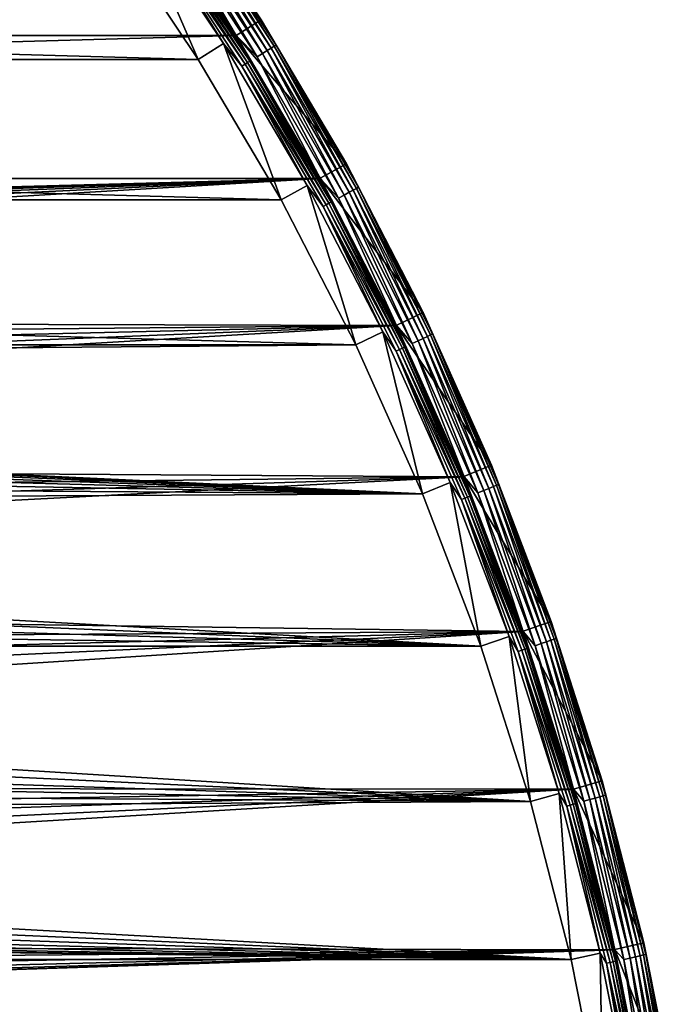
# Model space of a CAD drawing. Header units: millimetres. Extents: x -100 to 100, y -64 to 136.
# Tile 529 of 530: x 77 to 99, y 56 to 89. Entities that reach past the tile are written whole.
import ezdxf

# ---------------------------------------------------------------- set-up
doc = ezdxf.new("R2010")
doc.units = ezdxf.units.MM
doc.header["$LTSCALE"] = 159.143519
for name, color, linetype in [('393', 7, 'CONTINUOUS'), ('395', 7, 'CONTINUOUS'), ('397', 7, 'CONTINUOUS'), ('398', 7, 'CONTINUOUS'), ('399', 7, 'CONTINUOUS'), ('401', 7, 'CONTINUOUS'), ('403', 7, 'CONTINUOUS'), ('407', 7, 'CONTINUOUS'), ('408', 7, 'CONTINUOUS')]:
    doc.layers.add(name, color=color, linetype=linetype)

msp = doc.modelspace()

# ---------------------------------------------------------------- linework, layer by layer
at = {"layer": '393', "color": 7, "linetype": 'CONTINUOUS', "true_color": 0xaaaaaa}
for points in [[(79.518, 92.22, 44.7), (80.335, 92.796, 44.7), (82.556, 87.672, 44.7), (79.518, 92.22, 44.7)], [(80.335, 92.796, 44.7), (83.404, 88.202, 44.7), (82.556, 87.672, 44.7), (80.335, 92.796, 44.7)], [(82.556, 87.672, 44.7), (83.404, 88.202, 44.7), (85.334, 82.962, 44.7), (82.556, 87.672, 44.7)], [(83.404, 88.202, 44.7), (86.212, 83.443, 44.7), (85.334, 82.962, 44.7), (83.404, 88.202, 44.7)], [(85.334, 82.962, 44.7), (86.212, 83.443, 44.7), (87.844, 78.104, 44.7), (85.334, 82.962, 44.7)], [(86.212, 83.443, 44.7), (88.747, 78.534, 44.7), (87.844, 78.104, 44.7), (86.212, 83.443, 44.7)], [(87.844, 78.104, 44.7), (88.747, 78.534, 44.7), (90.078, 73.112, 44.7), (87.844, 78.104, 44.7)], [(88.747, 78.534, 44.7), (91.004, 73.49, 44.7), (90.078, 73.112, 44.7), (88.747, 78.534, 44.7)], [(90.078, 73.112, 44.7), (91.004, 73.49, 44.7), (92.029, 68.002, 44.7), (90.078, 73.112, 44.7)], [(91.004, 73.49, 44.7), (92.974, 68.328, 44.7), (92.029, 68.002, 44.7), (91.004, 73.49, 44.7)], [(92.029, 68.002, 44.7), (92.974, 68.328, 44.7), (93.69, 62.79, 44.7), (92.029, 68.002, 44.7)], [(92.974, 68.328, 44.7), (94.652, 63.063, 44.7), (93.69, 62.79, 44.7), (92.974, 68.328, 44.7)], [(93.69, 62.79, 44.7), (94.652, 63.063, 44.7), (95.056, 57.494, 44.7), (93.69, 62.79, 44.7)], [(94.652, 63.063, 44.7), (96.032, 57.713, 44.7), (95.056, 57.494, 44.7), (94.652, 63.063, 44.7)], [(95.056, 57.494, 44.7), (96.032, 57.713, 44.7), (96.122, 52.131, 44.7), (95.056, 57.494, 44.7)], [(96.032, 57.713, 44.7), (97.109, 52.294, 44.7), (96.122, 52.131, 44.7), (96.032, 57.713, 44.7)]]:
    msp.add_3dface(points, dxfattribs=at)
at = {"layer": '395', "color": 7, "linetype": 'CONTINUOUS', "true_color": 0xaaaaaa}
for points in [[(81.556, 93.667, 37.7), (84.672, 89.003, 37.7), (80.74, 93.089, 37.7), (81.556, 93.667, 37.7)], [(80.74, 93.089, 37.7), (84.672, 89.003, 37.7), (83.826, 88.471, 37.7), (80.74, 93.089, 37.7)], [(84.672, 89.003, 37.7), (87.522, 84.172, 37.7), (83.826, 88.471, 37.7), (84.672, 89.003, 37.7)], [(83.826, 88.471, 37.7), (87.522, 84.172, 37.7), (86.647, 83.688, 37.7), (83.826, 88.471, 37.7)], [(87.522, 84.172, 37.7), (90.097, 79.188, 37.7), (86.647, 83.688, 37.7), (87.522, 84.172, 37.7)], [(86.647, 83.688, 37.7), (90.097, 79.188, 37.7), (89.196, 78.755, 37.7), (86.647, 83.688, 37.7)], [(90.097, 79.188, 37.7), (92.388, 74.068, 37.7), (89.196, 78.755, 37.7), (90.097, 79.188, 37.7)], [(89.196, 78.755, 37.7), (92.388, 74.068, 37.7), (91.464, 73.685, 37.7), (89.196, 78.755, 37.7)], [(92.388, 74.068, 37.7), (94.388, 68.828, 37.7), (91.464, 73.685, 37.7), (92.388, 74.068, 37.7)], [(91.464, 73.685, 37.7), (94.388, 68.828, 37.7), (93.444, 68.498, 37.7), (91.464, 73.685, 37.7)], [(94.388, 68.828, 37.7), (96.092, 63.483, 37.7), (93.444, 68.498, 37.7), (94.388, 68.828, 37.7)], [(93.444, 68.498, 37.7), (96.092, 63.483, 37.7), (95.131, 63.206, 37.7), (93.444, 68.498, 37.7)], [(96.092, 63.483, 37.7), (97.493, 58.052, 37.7), (95.131, 63.206, 37.7), (96.092, 63.483, 37.7)], [(95.131, 63.206, 37.7), (97.493, 58.052, 37.7), (96.518, 57.83, 37.7), (95.131, 63.206, 37.7)], [(97.493, 58.052, 37.7), (98.587, 52.551, 37.7), (96.518, 57.83, 37.7), (97.493, 58.052, 37.7)], [(96.518, 57.83, 37.7), (98.587, 52.551, 37.7), (97.601, 52.383, 37.7), (96.518, 57.83, 37.7)]]:
    msp.add_3dface(points, dxfattribs=at)
at = {"layer": '397', "color": 7, "linetype": 'CONTINUOUS', "true_color": 0xaaaaaa}
for points in [[(-80.743, 93.085, 45.7), (-83.828, 88.468, 45.7), (80.743, 93.085, 45.7), (-80.743, 93.085, 45.7)], [(80.743, 93.085, 45.7), (-83.828, 88.468, 45.7), (83.828, 88.468, 45.7), (80.743, 93.085, 45.7)], [(-83.828, 88.468, 45.7), (-86.649, 83.684, 45.7), (83.828, 88.468, 45.7), (-83.828, 88.468, 45.7)], [(83.828, 88.468, 45.7), (-86.649, 83.684, 45.7), (86.649, 83.684, 45.7), (83.828, 88.468, 45.7)], [(-86.649, 83.684, 45.7), (0, 81.35, 45.7), (86.649, 83.684, 45.7), (-86.649, 83.684, 45.7)], [(0, 81.35, 45.7), (1.609, 81.253, 45.7), (86.649, 83.684, 45.7), (0, 81.35, 45.7)], [(1.609, 81.253, 45.7), (3.195, 80.962, 45.7), (86.649, 83.684, 45.7), (1.609, 81.253, 45.7)], [(3.195, 80.962, 45.7), (4.734, 80.482, 45.7), (86.649, 83.684, 45.7), (3.195, 80.962, 45.7)], [(4.734, 80.482, 45.7), (6.204, 79.821, 45.7), (86.649, 83.684, 45.7), (4.734, 80.482, 45.7)], [(6.204, 79.821, 45.7), (7.584, 78.987, 45.7), (86.649, 83.684, 45.7), (6.204, 79.821, 45.7)], [(86.649, 83.684, 45.7), (7.584, 78.987, 45.7), (89.198, 78.751, 45.7), (86.649, 83.684, 45.7)], [(7.584, 78.987, 45.7), (8.853, 77.993, 45.7), (89.198, 78.751, 45.7), (7.584, 78.987, 45.7)], [(8.853, 77.993, 45.7), (9.993, 76.853, 45.7), (89.198, 78.751, 45.7), (8.853, 77.993, 45.7)], [(9.993, 76.853, 45.7), (10.987, 75.584, 45.7), (89.198, 78.751, 45.7), (9.993, 76.853, 45.7)], [(10.987, 75.584, 45.7), (11.821, 74.204, 45.7), (89.198, 78.751, 45.7), (10.987, 75.584, 45.7)], [(89.198, 78.751, 45.7), (11.821, 74.204, 45.7), (91.466, 73.681, 45.7), (89.198, 78.751, 45.7)], [(11.821, 74.204, 45.7), (12.482, 72.734, 45.7), (91.466, 73.681, 45.7), (11.821, 74.204, 45.7)], [(12.482, 72.734, 45.7), (12.962, 71.195, 45.7), (91.466, 73.681, 45.7), (12.482, 72.734, 45.7)], [(12.962, 71.195, 45.7), (13.253, 69.609, 45.7), (91.466, 73.681, 45.7), (12.962, 71.195, 45.7)], [(91.466, 73.681, 45.7), (13.253, 69.609, 45.7), (93.446, 68.493, 45.7), (91.466, 73.681, 45.7)], [(13.253, 69.609, 45.7), (13.35, 68, 45.7), (93.446, 68.493, 45.7), (13.253, 69.609, 45.7)], [(12.962, 64.805, 45.7), (12.482, 63.266, 45.7), (93.446, 68.493, 45.7), (12.962, 64.805, 45.7)], [(93.446, 68.493, 45.7), (12.482, 63.266, 45.7), (95.132, 63.202, 45.7), (93.446, 68.493, 45.7)], [(13.253, 66.391, 45.7), (12.962, 64.805, 45.7), (93.446, 68.493, 45.7), (13.253, 66.391, 45.7)], [(13.35, 68, 45.7), (13.253, 66.391, 45.7), (93.446, 68.493, 45.7), (13.35, 68, 45.7)], [(9.993, 59.147, 45.7), (8.853, 58.007, 45.7), (95.132, 63.202, 45.7), (9.993, 59.147, 45.7)], [(95.132, 63.202, 45.7), (8.853, 58.007, 45.7), (96.519, 57.824, 45.7), (95.132, 63.202, 45.7)], [(10.987, 60.416, 45.7), (9.993, 59.147, 45.7), (95.132, 63.202, 45.7), (10.987, 60.416, 45.7)], [(11.821, 61.796, 45.7), (10.987, 60.416, 45.7), (95.132, 63.202, 45.7), (11.821, 61.796, 45.7)], [(12.482, 63.266, 45.7), (11.821, 61.796, 45.7), (95.132, 63.202, 45.7), (12.482, 63.266, 45.7)], [(1.609, 54.747, 45.7), (0, 54.65, 45.7), (96.519, 57.824, 45.7), (1.609, 54.747, 45.7)], [(96.519, 57.824, 45.7), (0, 54.65, 45.7), (97.602, 52.378, 45.7), (96.519, 57.824, 45.7)], [(3.195, 55.038, 45.7), (1.609, 54.747, 45.7), (96.519, 57.824, 45.7), (3.195, 55.038, 45.7)], [(4.734, 55.518, 45.7), (3.195, 55.038, 45.7), (96.519, 57.824, 45.7), (4.734, 55.518, 45.7)], [(6.204, 56.179, 45.7), (4.734, 55.518, 45.7), (96.519, 57.824, 45.7), (6.204, 56.179, 45.7)], [(7.584, 57.013, 45.7), (6.204, 56.179, 45.7), (96.519, 57.824, 45.7), (7.584, 57.013, 45.7)], [(8.853, 58.007, 45.7), (7.584, 57.013, 45.7), (96.519, 57.824, 45.7), (8.853, 58.007, 45.7)]]:
    msp.add_3dface(points, dxfattribs=at)
at = {"layer": '398', "color": 7, "linetype": 'CONTINUOUS', "true_color": 0xaaaaaa}
for points in [[(80.74, 93.089, 37.7), (83.826, 88.471, 37.7), (80.741, 93.088, 44.2), (80.74, 93.089, 37.7)], [(80.741, 93.088, 44.2), (83.826, 88.471, 37.7), (83.826, 88.471, 44.2), (80.741, 93.088, 44.2)], [(83.826, 88.471, 37.7), (86.647, 83.688, 37.7), (83.826, 88.471, 44.2), (83.826, 88.471, 37.7)], [(83.826, 88.471, 44.2), (86.647, 83.688, 37.7), (86.647, 83.688, 44.2), (83.826, 88.471, 44.2)], [(86.647, 83.688, 37.7), (89.196, 78.755, 37.7), (86.647, 83.688, 44.2), (86.647, 83.688, 37.7)], [(86.647, 83.688, 44.2), (89.196, 78.755, 37.7), (89.196, 78.754, 44.2), (86.647, 83.688, 44.2)], [(89.196, 78.755, 37.7), (91.464, 73.685, 37.7), (89.196, 78.754, 44.2), (89.196, 78.755, 37.7)], [(89.196, 78.754, 44.2), (91.464, 73.685, 37.7), (91.464, 73.686, 44.2), (89.196, 78.754, 44.2)], [(91.464, 73.685, 37.7), (93.444, 68.498, 37.7), (91.464, 73.686, 44.2), (91.464, 73.685, 37.7)], [(91.464, 73.686, 44.2), (93.444, 68.498, 37.7), (93.444, 68.498, 44.2), (91.464, 73.686, 44.2)], [(93.444, 68.498, 37.7), (95.131, 63.206, 37.7), (93.444, 68.498, 44.2), (93.444, 68.498, 37.7)], [(93.444, 68.498, 44.2), (95.131, 63.206, 37.7), (95.131, 63.207, 44.2), (93.444, 68.498, 44.2)], [(95.131, 63.206, 37.7), (96.518, 57.83, 37.7), (95.131, 63.207, 44.2), (95.131, 63.206, 37.7)], [(95.131, 63.207, 44.2), (96.518, 57.83, 37.7), (96.518, 57.83, 44.2), (95.131, 63.207, 44.2)], [(96.518, 57.83, 37.7), (97.601, 52.383, 37.7), (96.518, 57.83, 44.2), (96.518, 57.83, 37.7)], [(96.518, 57.83, 44.2), (97.601, 52.383, 37.7), (97.601, 52.383, 44.2), (96.518, 57.83, 44.2)]]:
    msp.add_3dface(points, dxfattribs=at)
at = {"layer": '399', "color": 7, "linetype": 'CONTINUOUS', "true_color": 0xaaaaaa}
for points in [[(84.672, 89.003, 37.7), (81.556, 93.667, 37.7), (84.672, 89.003, 44.7), (84.672, 89.003, 37.7)], [(87.522, 84.172, 37.7), (84.672, 89.003, 37.7), (87.522, 84.172, 44.7), (87.522, 84.172, 37.7)], [(87.522, 84.172, 44.7), (84.672, 89.003, 37.7), (84.672, 89.003, 44.7), (87.522, 84.172, 44.7)], [(90.097, 79.188, 37.7), (87.522, 84.172, 37.7), (90.097, 79.188, 44.7), (90.097, 79.188, 37.7)], [(90.097, 79.188, 44.7), (87.522, 84.172, 37.7), (87.522, 84.172, 44.7), (90.097, 79.188, 44.7)], [(92.388, 74.068, 37.7), (90.097, 79.188, 37.7), (92.388, 74.068, 44.7), (92.388, 74.068, 37.7)], [(92.388, 74.068, 44.7), (90.097, 79.188, 37.7), (90.097, 79.188, 44.7), (92.388, 74.068, 44.7)], [(94.388, 68.828, 37.7), (92.388, 74.068, 37.7), (94.388, 68.828, 44.7), (94.388, 68.828, 37.7)], [(94.388, 68.828, 44.7), (92.388, 74.068, 37.7), (92.388, 74.068, 44.7), (94.388, 68.828, 44.7)], [(96.092, 63.483, 37.7), (94.388, 68.828, 37.7), (96.092, 63.484, 44.7), (96.092, 63.483, 37.7)], [(96.092, 63.484, 44.7), (94.388, 68.828, 37.7), (94.388, 68.828, 44.7), (96.092, 63.484, 44.7)], [(97.493, 58.052, 44.7), (96.092, 63.483, 37.7), (96.092, 63.484, 44.7), (97.493, 58.052, 44.7)], [(97.493, 58.052, 37.7), (96.092, 63.483, 37.7), (97.493, 58.052, 44.7), (97.493, 58.052, 37.7)], [(98.587, 52.551, 37.7), (97.493, 58.052, 37.7), (98.587, 52.551, 44.7), (98.587, 52.551, 37.7)], [(98.587, 52.551, 44.7), (97.493, 58.052, 37.7), (97.493, 58.052, 44.7), (98.587, 52.551, 44.7)]]:
    msp.add_3dface(points, dxfattribs=at)
at = {"layer": '401', "color": 7, "linetype": 'CONTINUOUS', "true_color": 0xaaaaaa}
for points in [[(80.743, 93.085, 45.7), (83.828, 88.468, 45.7), (81.539, 92.338, 45.675), (80.743, 93.085, 45.7)], [(82.097, 92.725, 45.133), (85.108, 88.116, 45.133), (82.157, 92.767, 44.921), (82.097, 92.725, 45.133)], [(84.672, 89.003, 44.7), (82.157, 92.767, 44.921), (85.171, 88.154, 44.921), (84.672, 89.003, 44.7)], [(82.157, 92.767, 44.921), (85.108, 88.116, 45.133), (85.171, 88.154, 44.921), (82.157, 92.767, 44.921)], [(81.539, 92.338, 45.675), (84.53, 87.76, 45.675), (81.713, 92.458, 45.601), (81.539, 92.338, 45.675)], [(81.713, 92.458, 45.601), (84.71, 87.871, 45.601), (81.869, 92.566, 45.482), (81.713, 92.458, 45.601)], [(81.713, 92.458, 45.601), (84.53, 87.76, 45.675), (84.71, 87.871, 45.601), (81.713, 92.458, 45.601)], [(81.869, 92.566, 45.482), (84.871, 87.97, 45.482), (81.999, 92.657, 45.323), (81.869, 92.566, 45.482)], [(81.869, 92.566, 45.482), (84.71, 87.871, 45.601), (84.871, 87.97, 45.482), (81.869, 92.566, 45.482)], [(81.999, 92.657, 45.323), (85.006, 88.053, 45.323), (82.097, 92.725, 45.133), (81.999, 92.657, 45.323)], [(81.999, 92.657, 45.323), (84.871, 87.97, 45.482), (85.006, 88.053, 45.323), (81.999, 92.657, 45.323)], [(82.097, 92.725, 45.133), (85.006, 88.053, 45.323), (85.108, 88.116, 45.133), (82.097, 92.725, 45.133)], [(81.539, 92.338, 45.675), (83.828, 88.468, 45.7), (84.53, 87.76, 45.675), (81.539, 92.338, 45.675)], [(87.522, 84.172, 44.7), (84.672, 89.003, 44.7), (85.171, 88.154, 44.921), (87.522, 84.172, 44.7)], [(83.828, 88.468, 45.7), (86.649, 83.684, 45.7), (84.53, 87.76, 45.675), (83.828, 88.468, 45.7)], [(85.108, 88.116, 45.133), (87.861, 83.348, 45.133), (85.171, 88.154, 44.921), (85.108, 88.116, 45.133)], [(87.522, 84.172, 44.7), (85.171, 88.154, 44.921), (87.926, 83.383, 44.921), (87.522, 84.172, 44.7)], [(85.171, 88.154, 44.921), (87.861, 83.348, 45.133), (87.926, 83.383, 44.921), (85.171, 88.154, 44.921)], [(84.53, 87.76, 45.675), (87.264, 83.025, 45.675), (84.71, 87.871, 45.601), (84.53, 87.76, 45.675)], [(84.71, 87.871, 45.601), (87.45, 83.125, 45.601), (84.871, 87.97, 45.482), (84.71, 87.871, 45.601)], [(84.71, 87.871, 45.601), (87.264, 83.025, 45.675), (87.45, 83.125, 45.601), (84.71, 87.871, 45.601)], [(84.871, 87.97, 45.482), (87.617, 83.216, 45.482), (85.006, 88.053, 45.323), (84.871, 87.97, 45.482)], [(84.871, 87.97, 45.482), (87.45, 83.125, 45.601), (87.617, 83.216, 45.482), (84.871, 87.97, 45.482)], [(85.006, 88.053, 45.323), (87.756, 83.291, 45.323), (85.108, 88.116, 45.133), (85.006, 88.053, 45.323)], [(85.006, 88.053, 45.323), (87.617, 83.216, 45.482), (87.756, 83.291, 45.323), (85.006, 88.053, 45.323)], [(85.108, 88.116, 45.133), (87.756, 83.291, 45.323), (87.861, 83.348, 45.133), (85.108, 88.116, 45.133)], [(84.53, 87.76, 45.675), (86.649, 83.684, 45.7), (87.264, 83.025, 45.675), (84.53, 87.76, 45.675)], [(90.097, 79.188, 44.7), (87.522, 84.172, 44.7), (87.926, 83.383, 44.921), (90.097, 79.188, 44.7)], [(86.649, 83.684, 45.7), (89.198, 78.751, 45.7), (87.264, 83.025, 45.675), (86.649, 83.684, 45.7)], [(87.45, 83.125, 45.601), (89.924, 78.236, 45.601), (87.617, 83.216, 45.482), (87.45, 83.125, 45.601)], [(87.617, 83.216, 45.482), (90.096, 78.317, 45.482), (87.756, 83.291, 45.323), (87.617, 83.216, 45.482)], [(87.617, 83.216, 45.482), (89.924, 78.236, 45.601), (90.096, 78.317, 45.482), (87.617, 83.216, 45.482)], [(87.756, 83.291, 45.323), (90.239, 78.385, 45.323), (87.861, 83.348, 45.133), (87.756, 83.291, 45.323)], [(87.756, 83.291, 45.323), (90.096, 78.317, 45.482), (90.239, 78.385, 45.323), (87.756, 83.291, 45.323)], [(87.861, 83.348, 45.133), (90.347, 78.436, 45.133), (87.926, 83.383, 44.921), (87.861, 83.348, 45.133)], [(87.861, 83.348, 45.133), (90.239, 78.385, 45.323), (90.347, 78.436, 45.133), (87.861, 83.348, 45.133)], [(90.097, 79.188, 44.7), (87.926, 83.383, 44.921), (90.413, 78.467, 44.921), (90.097, 79.188, 44.7)], [(87.926, 83.383, 44.921), (90.347, 78.436, 45.133), (90.413, 78.467, 44.921), (87.926, 83.383, 44.921)], [(87.264, 83.025, 45.675), (89.733, 78.146, 45.675), (87.45, 83.125, 45.601), (87.264, 83.025, 45.675)], [(87.264, 83.025, 45.675), (89.198, 78.751, 45.7), (89.733, 78.146, 45.675), (87.264, 83.025, 45.675)], [(87.45, 83.125, 45.601), (89.733, 78.146, 45.675), (89.924, 78.236, 45.601), (87.45, 83.125, 45.601)], [(92.388, 74.068, 44.7), (90.097, 79.188, 44.7), (90.413, 78.467, 44.921), (92.388, 74.068, 44.7)], [(89.198, 78.751, 45.7), (91.466, 73.681, 45.7), (89.733, 78.146, 45.675), (89.198, 78.751, 45.7)], [(89.733, 78.146, 45.675), (91.929, 73.138, 45.675), (89.924, 78.236, 45.601), (89.733, 78.146, 45.675)], [(89.924, 78.236, 45.601), (92.125, 73.218, 45.601), (90.096, 78.317, 45.482), (89.924, 78.236, 45.601)], [(89.924, 78.236, 45.601), (91.929, 73.138, 45.675), (92.125, 73.218, 45.601), (89.924, 78.236, 45.601)], [(90.096, 78.317, 45.482), (92.301, 73.289, 45.482), (90.239, 78.385, 45.323), (90.096, 78.317, 45.482)], [(90.096, 78.317, 45.482), (92.125, 73.218, 45.601), (92.301, 73.289, 45.482), (90.096, 78.317, 45.482)], [(90.239, 78.385, 45.323), (92.448, 73.349, 45.323), (90.347, 78.436, 45.133), (90.239, 78.385, 45.323)], [(90.239, 78.385, 45.323), (92.301, 73.289, 45.482), (92.448, 73.349, 45.323), (90.239, 78.385, 45.323)], [(90.347, 78.436, 45.133), (92.558, 73.394, 45.133), (90.413, 78.467, 44.921), (90.347, 78.436, 45.133)], [(90.347, 78.436, 45.133), (92.448, 73.349, 45.323), (92.558, 73.394, 45.133), (90.347, 78.436, 45.133)], [(92.388, 74.068, 44.7), (90.413, 78.467, 44.921), (92.626, 73.422, 44.921), (92.388, 74.068, 44.7)], [(90.413, 78.467, 44.921), (92.558, 73.394, 45.133), (92.626, 73.422, 44.921), (90.413, 78.467, 44.921)], [(89.733, 78.146, 45.675), (91.466, 73.681, 45.7), (91.929, 73.138, 45.675), (89.733, 78.146, 45.675)], [(94.388, 68.828, 44.7), (92.388, 74.068, 44.7), (92.626, 73.422, 44.921), (94.388, 68.828, 44.7)], [(91.466, 73.681, 45.7), (93.446, 68.493, 45.7), (91.929, 73.138, 45.675), (91.466, 73.681, 45.7)], [(92.125, 73.218, 45.601), (94.046, 68.086, 45.601), (92.301, 73.289, 45.482), (92.125, 73.218, 45.601)], [(92.301, 73.289, 45.482), (94.226, 68.148, 45.482), (92.448, 73.349, 45.323), (92.301, 73.289, 45.482)], [(92.301, 73.289, 45.482), (94.046, 68.086, 45.601), (94.226, 68.148, 45.482), (92.301, 73.289, 45.482)], [(92.448, 73.349, 45.323), (94.376, 68.199, 45.323), (92.558, 73.394, 45.133), (92.448, 73.349, 45.323)], [(92.448, 73.349, 45.323), (94.226, 68.148, 45.482), (94.376, 68.199, 45.323), (92.448, 73.349, 45.323)], [(92.558, 73.394, 45.133), (94.488, 68.238, 45.133), (92.626, 73.422, 44.921), (92.558, 73.394, 45.133)], [(92.558, 73.394, 45.133), (94.376, 68.199, 45.323), (94.488, 68.238, 45.133), (92.558, 73.394, 45.133)], [(94.388, 68.828, 44.7), (92.626, 73.422, 44.921), (94.558, 68.262, 44.921), (94.388, 68.828, 44.7)], [(92.626, 73.422, 44.921), (94.488, 68.238, 45.133), (94.558, 68.262, 44.921), (92.626, 73.422, 44.921)], [(91.929, 73.138, 45.675), (93.846, 68.017, 45.675), (92.125, 73.218, 45.601), (91.929, 73.138, 45.675)], [(91.929, 73.138, 45.675), (93.446, 68.493, 45.7), (93.846, 68.017, 45.675), (91.929, 73.138, 45.675)], [(92.125, 73.218, 45.601), (93.846, 68.017, 45.675), (94.046, 68.086, 45.601), (92.125, 73.218, 45.601)], [(96.092, 63.484, 44.7), (94.388, 68.828, 44.7), (94.558, 68.262, 44.921), (96.092, 63.484, 44.7)], [(93.446, 68.493, 45.7), (95.132, 63.202, 45.7), (93.846, 68.017, 45.675), (93.446, 68.493, 45.7)], [(93.846, 68.017, 45.675), (95.479, 62.799, 45.675), (94.046, 68.086, 45.601), (93.846, 68.017, 45.675)], [(93.846, 68.017, 45.675), (95.132, 63.202, 45.7), (95.479, 62.799, 45.675), (93.846, 68.017, 45.675)], [(94.046, 68.086, 45.601), (95.682, 62.856, 45.601), (94.226, 68.148, 45.482), (94.046, 68.086, 45.601)], [(94.046, 68.086, 45.601), (95.479, 62.799, 45.675), (95.682, 62.856, 45.601), (94.046, 68.086, 45.601)], [(94.226, 68.148, 45.482), (95.865, 62.908, 45.482), (94.376, 68.199, 45.323), (94.226, 68.148, 45.482)], [(94.226, 68.148, 45.482), (95.682, 62.856, 45.601), (95.865, 62.908, 45.482), (94.226, 68.148, 45.482)], [(94.376, 68.199, 45.323), (96.017, 62.951, 45.323), (94.488, 68.238, 45.133), (94.376, 68.199, 45.323)], [(94.376, 68.199, 45.323), (95.865, 62.908, 45.482), (96.017, 62.951, 45.323), (94.376, 68.199, 45.323)], [(94.488, 68.238, 45.133), (96.132, 62.984, 45.133), (94.558, 68.262, 44.921), (94.488, 68.238, 45.133)], [(94.488, 68.238, 45.133), (96.017, 62.951, 45.323), (96.132, 62.984, 45.133), (94.488, 68.238, 45.133)], [(96.092, 63.484, 44.7), (94.558, 68.262, 44.921), (96.203, 63.004, 44.921), (96.092, 63.484, 44.7)], [(94.558, 68.262, 44.921), (96.132, 62.984, 45.133), (96.203, 63.004, 44.921), (94.558, 68.262, 44.921)], [(97.493, 58.052, 44.7), (96.092, 63.484, 44.7), (96.203, 63.004, 44.921), (97.493, 58.052, 44.7)], [(95.132, 63.202, 45.7), (96.519, 57.824, 45.7), (95.479, 62.799, 45.675), (95.132, 63.202, 45.7)], [(95.479, 62.799, 45.675), (96.821, 57.498, 45.675), (95.682, 62.856, 45.601), (95.479, 62.799, 45.675)], [(95.479, 62.799, 45.675), (96.519, 57.824, 45.7), (96.821, 57.498, 45.675), (95.479, 62.799, 45.675)], [(95.682, 62.856, 45.601), (97.027, 57.544, 45.601), (95.865, 62.908, 45.482), (95.682, 62.856, 45.601)], [(95.682, 62.856, 45.601), (96.821, 57.498, 45.675), (97.027, 57.544, 45.601), (95.682, 62.856, 45.601)], [(95.865, 62.908, 45.482), (97.213, 57.586, 45.482), (96.017, 62.951, 45.323), (95.865, 62.908, 45.482)], [(95.865, 62.908, 45.482), (97.027, 57.544, 45.601), (97.213, 57.586, 45.482), (95.865, 62.908, 45.482)], [(96.017, 62.951, 45.323), (97.367, 57.62, 45.323), (96.132, 62.984, 45.133), (96.017, 62.951, 45.323)], [(96.017, 62.951, 45.323), (97.213, 57.586, 45.482), (97.367, 57.62, 45.323), (96.017, 62.951, 45.323)], [(96.132, 62.984, 45.133), (97.483, 57.647, 45.133), (96.203, 63.004, 44.921), (96.132, 62.984, 45.133)], [(96.132, 62.984, 45.133), (97.367, 57.62, 45.323), (97.483, 57.647, 45.133), (96.132, 62.984, 45.133)], [(97.493, 58.052, 44.7), (96.203, 63.004, 44.921), (97.555, 57.663, 44.921), (97.493, 58.052, 44.7)], [(96.203, 63.004, 44.921), (97.483, 57.647, 45.133), (97.555, 57.663, 44.921), (96.203, 63.004, 44.921)], [(96.519, 57.824, 45.7), (97.602, 52.378, 45.7), (96.821, 57.498, 45.675), (96.519, 57.824, 45.7)], [(98.587, 52.551, 44.7), (97.493, 58.052, 44.7), (97.555, 57.663, 44.921), (98.587, 52.551, 44.7)], [(96.821, 57.498, 45.675), (97.869, 52.131, 45.675), (97.027, 57.544, 45.601), (96.821, 57.498, 45.675)], [(96.821, 57.498, 45.675), (97.602, 52.378, 45.7), (97.869, 52.131, 45.675), (96.821, 57.498, 45.675)], [(97.027, 57.544, 45.601), (98.078, 52.166, 45.601), (97.213, 57.586, 45.482), (97.027, 57.544, 45.601)], [(97.027, 57.544, 45.601), (97.869, 52.131, 45.675), (98.078, 52.166, 45.601), (97.027, 57.544, 45.601)], [(97.213, 57.586, 45.482), (98.265, 52.198, 45.482), (97.367, 57.62, 45.323), (97.213, 57.586, 45.482)], [(97.213, 57.586, 45.482), (98.078, 52.166, 45.601), (98.265, 52.198, 45.482), (97.213, 57.586, 45.482)], [(97.367, 57.62, 45.323), (98.421, 52.224, 45.323), (97.483, 57.647, 45.133), (97.367, 57.62, 45.323)], [(97.367, 57.62, 45.323), (98.265, 52.198, 45.482), (98.421, 52.224, 45.323), (97.367, 57.62, 45.323)], [(97.483, 57.647, 45.133), (98.539, 52.243, 45.133), (97.555, 57.663, 44.921), (97.483, 57.647, 45.133)], [(97.483, 57.647, 45.133), (98.421, 52.224, 45.323), (98.539, 52.243, 45.133), (97.483, 57.647, 45.133)], [(98.587, 52.551, 44.7), (97.555, 57.663, 44.921), (98.612, 52.255, 44.921), (98.587, 52.551, 44.7)], [(97.555, 57.663, 44.921), (98.539, 52.243, 45.133), (98.612, 52.255, 44.921), (97.555, 57.663, 44.921)]]:
    msp.add_3dface(points, dxfattribs=at)
at = {"layer": '403', "color": 7, "linetype": 'CONTINUOUS', "true_color": 0xaaaaaa}
for points in [[(80.741, 93.088, 44.2), (83.826, 88.471, 44.2), (81.342, 92.201, 44.329), (80.741, 93.088, 44.2)], [(83.404, 88.202, 44.7), (80.335, 92.796, 44.7), (81.051, 92, 44.683), (83.404, 88.202, 44.7)], [(81.236, 92.128, 44.553), (84.215, 87.567, 44.553), (81.151, 92.069, 44.633), (81.236, 92.128, 44.553)], [(81.301, 92.173, 44.45), (84.283, 87.609, 44.45), (81.236, 92.128, 44.553), (81.301, 92.173, 44.45)], [(81.236, 92.128, 44.553), (84.283, 87.609, 44.45), (84.215, 87.567, 44.553), (81.236, 92.128, 44.553)], [(81.342, 92.201, 44.329), (84.326, 87.635, 44.329), (81.301, 92.173, 44.45), (81.342, 92.201, 44.329)], [(81.301, 92.173, 44.45), (84.326, 87.635, 44.329), (84.283, 87.609, 44.45), (81.301, 92.173, 44.45)], [(81.342, 92.201, 44.329), (83.826, 88.471, 44.2), (84.326, 87.635, 44.329), (81.342, 92.201, 44.329)], [(81.151, 92.069, 44.633), (84.127, 87.513, 44.633), (81.051, 92, 44.683), (81.151, 92.069, 44.633)], [(83.404, 88.202, 44.7), (81.051, 92, 44.683), (84.024, 87.45, 44.683), (83.404, 88.202, 44.7)], [(81.051, 92, 44.683), (84.127, 87.513, 44.633), (84.024, 87.45, 44.683), (81.051, 92, 44.683)], [(81.151, 92.069, 44.633), (84.215, 87.567, 44.553), (84.127, 87.513, 44.633), (81.151, 92.069, 44.633)], [(83.826, 88.471, 44.2), (86.647, 83.688, 44.2), (84.326, 87.635, 44.329), (83.826, 88.471, 44.2)], [(86.212, 83.443, 44.7), (83.404, 88.202, 44.7), (84.024, 87.45, 44.683), (86.212, 83.443, 44.7)], [(84.127, 87.513, 44.633), (86.848, 82.8, 44.633), (84.024, 87.45, 44.683), (84.127, 87.513, 44.633)], [(84.215, 87.567, 44.553), (86.939, 82.849, 44.553), (84.127, 87.513, 44.633), (84.215, 87.567, 44.553)], [(84.127, 87.513, 44.633), (86.939, 82.849, 44.553), (86.848, 82.8, 44.633), (84.127, 87.513, 44.633)], [(84.283, 87.609, 44.45), (87.009, 82.887, 44.45), (84.215, 87.567, 44.553), (84.283, 87.609, 44.45)], [(84.215, 87.567, 44.553), (87.009, 82.887, 44.45), (86.939, 82.849, 44.553), (84.215, 87.567, 44.553)], [(84.326, 87.635, 44.329), (87.053, 82.911, 44.329), (84.283, 87.609, 44.45), (84.326, 87.635, 44.329)], [(84.283, 87.609, 44.45), (87.053, 82.911, 44.329), (87.009, 82.887, 44.45), (84.283, 87.609, 44.45)], [(84.326, 87.635, 44.329), (86.647, 83.688, 44.2), (87.053, 82.911, 44.329), (84.326, 87.635, 44.329)], [(86.212, 83.443, 44.7), (84.024, 87.45, 44.683), (86.742, 82.742, 44.683), (86.212, 83.443, 44.7)], [(84.024, 87.45, 44.683), (86.848, 82.8, 44.633), (86.742, 82.742, 44.683), (84.024, 87.45, 44.683)], [(86.647, 83.688, 44.2), (89.196, 78.754, 44.2), (87.053, 82.911, 44.329), (86.647, 83.688, 44.2)], [(88.747, 78.534, 44.7), (86.212, 83.443, 44.7), (86.742, 82.742, 44.683), (88.747, 78.534, 44.7)], [(87.009, 82.887, 44.45), (89.471, 78.022, 44.45), (86.939, 82.849, 44.553), (87.009, 82.887, 44.45)], [(87.053, 82.911, 44.329), (89.516, 78.044, 44.329), (87.009, 82.887, 44.45), (87.053, 82.911, 44.329)], [(87.009, 82.887, 44.45), (89.516, 78.044, 44.329), (89.471, 78.022, 44.45), (87.009, 82.887, 44.45)], [(87.053, 82.911, 44.329), (89.196, 78.754, 44.2), (89.516, 78.044, 44.329), (87.053, 82.911, 44.329)], [(86.848, 82.8, 44.633), (89.305, 77.944, 44.633), (86.742, 82.742, 44.683), (86.848, 82.8, 44.633)], [(88.747, 78.534, 44.7), (86.742, 82.742, 44.683), (89.196, 77.893, 44.683), (88.747, 78.534, 44.7)], [(86.742, 82.742, 44.683), (89.305, 77.944, 44.633), (89.196, 77.893, 44.683), (86.742, 82.742, 44.683)], [(86.939, 82.849, 44.553), (89.399, 77.988, 44.553), (86.848, 82.8, 44.633), (86.939, 82.849, 44.553)], [(86.848, 82.8, 44.633), (89.399, 77.988, 44.553), (89.305, 77.944, 44.633), (86.848, 82.8, 44.633)], [(86.939, 82.849, 44.553), (89.471, 78.022, 44.45), (89.399, 77.988, 44.553), (86.939, 82.849, 44.553)], [(89.196, 78.754, 44.2), (91.464, 73.686, 44.2), (89.516, 78.044, 44.329), (89.196, 78.754, 44.2)], [(91.004, 73.49, 44.7), (88.747, 78.534, 44.7), (89.196, 77.893, 44.683), (91.004, 73.49, 44.7)], [(89.305, 77.944, 44.633), (91.491, 72.961, 44.633), (89.196, 77.893, 44.683), (89.305, 77.944, 44.633)], [(89.399, 77.988, 44.553), (91.587, 73, 44.553), (89.305, 77.944, 44.633), (89.399, 77.988, 44.553)], [(89.305, 77.944, 44.633), (91.587, 73, 44.553), (91.491, 72.961, 44.633), (89.305, 77.944, 44.633)], [(89.471, 78.022, 44.45), (91.661, 73.029, 44.45), (89.399, 77.988, 44.553), (89.471, 78.022, 44.45)], [(89.399, 77.988, 44.553), (91.661, 73.029, 44.45), (91.587, 73, 44.553), (89.399, 77.988, 44.553)], [(89.516, 78.044, 44.329), (91.707, 73.048, 44.329), (89.471, 78.022, 44.45), (89.516, 78.044, 44.329)], [(89.471, 78.022, 44.45), (91.707, 73.048, 44.329), (91.661, 73.029, 44.45), (89.471, 78.022, 44.45)], [(89.516, 78.044, 44.329), (91.464, 73.686, 44.2), (91.707, 73.048, 44.329), (89.516, 78.044, 44.329)], [(91.004, 73.49, 44.7), (89.196, 77.893, 44.683), (91.38, 72.915, 44.683), (91.004, 73.49, 44.7)], [(89.196, 77.893, 44.683), (91.491, 72.961, 44.633), (91.38, 72.915, 44.683), (89.196, 77.893, 44.683)], [(91.464, 73.686, 44.2), (93.444, 68.498, 44.2), (91.707, 73.048, 44.329), (91.464, 73.686, 44.2)], [(92.974, 68.328, 44.7), (91.004, 73.49, 44.7), (91.38, 72.915, 44.683), (92.974, 68.328, 44.7)], [(91.491, 72.961, 44.633), (93.4, 67.864, 44.633), (91.38, 72.915, 44.683), (91.491, 72.961, 44.633)], [(91.587, 73, 44.553), (93.498, 67.898, 44.553), (91.491, 72.961, 44.633), (91.587, 73, 44.553)], [(91.491, 72.961, 44.633), (93.498, 67.898, 44.553), (93.4, 67.864, 44.633), (91.491, 72.961, 44.633)], [(91.661, 73.029, 44.45), (93.573, 67.924, 44.45), (91.587, 73, 44.553), (91.661, 73.029, 44.45)], [(91.587, 73, 44.553), (93.573, 67.924, 44.45), (93.498, 67.898, 44.553), (91.587, 73, 44.553)], [(91.707, 73.048, 44.329), (93.62, 67.94, 44.329), (91.661, 73.029, 44.45), (91.707, 73.048, 44.329)], [(91.661, 73.029, 44.45), (93.62, 67.94, 44.329), (93.573, 67.924, 44.45), (91.661, 73.029, 44.45)], [(91.707, 73.048, 44.329), (93.444, 68.498, 44.2), (93.62, 67.94, 44.329), (91.707, 73.048, 44.329)], [(92.974, 68.328, 44.7), (91.38, 72.915, 44.683), (93.285, 67.825, 44.683), (92.974, 68.328, 44.7)], [(91.38, 72.915, 44.683), (93.4, 67.864, 44.633), (93.285, 67.825, 44.683), (91.38, 72.915, 44.683)], [(93.444, 68.498, 44.2), (95.131, 63.207, 44.2), (93.62, 67.94, 44.329), (93.444, 68.498, 44.2)], [(94.652, 63.063, 44.7), (92.974, 68.328, 44.7), (93.285, 67.825, 44.683), (94.652, 63.063, 44.7)], [(93.4, 67.864, 44.633), (95.024, 62.67, 44.633), (93.285, 67.825, 44.683), (93.4, 67.864, 44.633)], [(94.652, 63.063, 44.7), (93.285, 67.825, 44.683), (94.908, 62.637, 44.683), (94.652, 63.063, 44.7)], [(93.285, 67.825, 44.683), (95.024, 62.67, 44.633), (94.908, 62.637, 44.683), (93.285, 67.825, 44.683)], [(93.498, 67.898, 44.553), (95.124, 62.698, 44.553), (93.4, 67.864, 44.633), (93.498, 67.898, 44.553)], [(93.4, 67.864, 44.633), (95.124, 62.698, 44.553), (95.024, 62.67, 44.633), (93.4, 67.864, 44.633)], [(93.573, 67.924, 44.45), (95.2, 62.72, 44.45), (93.498, 67.898, 44.553), (93.573, 67.924, 44.45)], [(93.498, 67.898, 44.553), (95.2, 62.72, 44.45), (95.124, 62.698, 44.553), (93.498, 67.898, 44.553)], [(93.62, 67.94, 44.329), (95.248, 62.734, 44.329), (93.573, 67.924, 44.45), (93.62, 67.94, 44.329)], [(93.573, 67.924, 44.45), (95.248, 62.734, 44.329), (95.2, 62.72, 44.45), (93.573, 67.924, 44.45)], [(93.62, 67.94, 44.329), (95.131, 63.207, 44.2), (95.248, 62.734, 44.329), (93.62, 67.94, 44.329)], [(96.032, 57.713, 44.7), (94.652, 63.063, 44.7), (94.908, 62.637, 44.683), (96.032, 57.713, 44.7)], [(95.131, 63.207, 44.2), (96.518, 57.83, 44.2), (95.248, 62.734, 44.329), (95.131, 63.207, 44.2)], [(95.2, 62.72, 44.45), (96.539, 57.435, 44.45), (95.124, 62.698, 44.553), (95.2, 62.72, 44.45)], [(95.248, 62.734, 44.329), (96.587, 57.446, 44.329), (95.2, 62.72, 44.45), (95.248, 62.734, 44.329)], [(95.2, 62.72, 44.45), (96.587, 57.446, 44.329), (96.539, 57.435, 44.45), (95.2, 62.72, 44.45)], [(95.248, 62.734, 44.329), (96.518, 57.83, 44.2), (96.587, 57.446, 44.329), (95.248, 62.734, 44.329)], [(95.024, 62.67, 44.633), (96.36, 57.395, 44.633), (94.908, 62.637, 44.683), (95.024, 62.67, 44.633)], [(96.032, 57.713, 44.7), (94.908, 62.637, 44.683), (96.242, 57.368, 44.683), (96.032, 57.713, 44.7)], [(94.908, 62.637, 44.683), (96.36, 57.395, 44.633), (96.242, 57.368, 44.683), (94.908, 62.637, 44.683)], [(95.124, 62.698, 44.553), (96.461, 57.417, 44.553), (95.024, 62.67, 44.633), (95.124, 62.698, 44.553)], [(95.024, 62.67, 44.633), (96.461, 57.417, 44.553), (96.36, 57.395, 44.633), (95.024, 62.67, 44.633)], [(95.124, 62.698, 44.553), (96.539, 57.435, 44.45), (96.461, 57.417, 44.553), (95.124, 62.698, 44.553)], [(96.518, 57.83, 44.2), (97.601, 52.383, 44.2), (96.587, 57.446, 44.329), (96.518, 57.83, 44.2)], [(97.109, 52.294, 44.7), (96.032, 57.713, 44.7), (96.242, 57.368, 44.683), (97.109, 52.294, 44.7)], [(96.587, 57.446, 44.329), (97.633, 52.092, 44.329), (96.539, 57.435, 44.45), (96.587, 57.446, 44.329)], [(96.587, 57.446, 44.329), (97.601, 52.383, 44.2), (97.633, 52.092, 44.329), (96.587, 57.446, 44.329)], [(96.36, 57.395, 44.633), (97.403, 52.054, 44.633), (96.242, 57.368, 44.683), (96.36, 57.395, 44.633)], [(97.109, 52.294, 44.7), (96.242, 57.368, 44.683), (97.284, 52.034, 44.683), (97.109, 52.294, 44.7)], [(96.242, 57.368, 44.683), (97.403, 52.054, 44.633), (97.284, 52.034, 44.683), (96.242, 57.368, 44.683)], [(96.461, 57.417, 44.553), (97.506, 52.071, 44.553), (96.36, 57.395, 44.633), (96.461, 57.417, 44.553)], [(96.36, 57.395, 44.633), (97.506, 52.071, 44.553), (97.403, 52.054, 44.633), (96.36, 57.395, 44.633)], [(96.539, 57.435, 44.45), (97.584, 52.084, 44.45), (96.461, 57.417, 44.553), (96.539, 57.435, 44.45)], [(96.461, 57.417, 44.553), (97.584, 52.084, 44.45), (97.506, 52.071, 44.553), (96.461, 57.417, 44.553)], [(96.539, 57.435, 44.45), (97.633, 52.092, 44.329), (97.584, 52.084, 44.45), (96.539, 57.435, 44.45)]]:
    msp.add_3dface(points, dxfattribs=at)
at = {"layer": '407', "color": 7, "linetype": 'CONTINUOUS'}
for points in [[(-79.517, 92.22, 36.7), (82.556, 87.673, 36.7), (-82.556, 87.673, 36.7), (-79.517, 92.22, 36.7)], [(79.517, 92.22, 36.7), (82.556, 87.673, 36.7), (-79.517, 92.22, 36.7), (79.517, 92.22, 36.7)], [(-82.556, 87.673, 36.7), (85.334, 82.963, 36.7), (-85.334, 82.963, 36.7), (-82.556, 87.673, 36.7)], [(82.556, 87.673, 36.7), (85.334, 82.963, 36.7), (-82.556, 87.673, 36.7), (82.556, 87.673, 36.7)], [(-85.334, 82.963, 36.7), (87.845, 78.103, 36.7), (-87.845, 78.103, 36.7), (-85.334, 82.963, 36.7)], [(85.334, 82.963, 36.7), (87.845, 78.103, 36.7), (-85.334, 82.963, 36.7), (85.334, 82.963, 36.7)], [(-87.845, 78.103, 36.7), (87.845, 78.103, 36.7), (0, 77.35, 36.7), (-87.845, 78.103, 36.7)], [(87.845, 78.103, 36.7), (90.078, 73.112, 36.7), (0, 77.35, 36.7), (87.845, 78.103, 36.7)], [(0, 77.35, 36.7), (90.078, 73.112, 36.7), (1.22, 77.27, 36.7), (0, 77.35, 36.7)], [(1.22, 77.27, 36.7), (90.078, 73.112, 36.7), (2.42, 77.031, 36.7), (1.22, 77.27, 36.7)], [(2.42, 77.031, 36.7), (90.078, 73.112, 36.7), (3.578, 76.638, 36.7), (2.42, 77.031, 36.7)], [(3.578, 76.638, 36.7), (90.078, 73.112, 36.7), (4.675, 76.097, 36.7), (3.578, 76.638, 36.7)], [(4.675, 76.097, 36.7), (90.078, 73.112, 36.7), (5.692, 75.418, 36.7), (4.675, 76.097, 36.7)], [(5.692, 75.418, 36.7), (90.078, 73.112, 36.7), (6.611, 74.611, 36.7), (5.692, 75.418, 36.7)], [(6.611, 74.611, 36.7), (90.078, 73.112, 36.7), (7.418, 73.692, 36.7), (6.611, 74.611, 36.7)], [(7.418, 73.692, 36.7), (90.078, 73.112, 36.7), (8.097, 72.675, 36.7), (7.418, 73.692, 36.7)], [(90.078, 73.112, 36.7), (92.029, 68.002, 36.7), (8.097, 72.675, 36.7), (90.078, 73.112, 36.7)], [(8.097, 72.675, 36.7), (92.029, 68.002, 36.7), (8.638, 71.578, 36.7), (8.097, 72.675, 36.7)], [(8.638, 71.578, 36.7), (92.029, 68.002, 36.7), (9.031, 70.42, 36.7), (8.638, 71.578, 36.7)], [(9.031, 70.42, 36.7), (92.029, 68.002, 36.7), (9.27, 69.22, 36.7), (9.031, 70.42, 36.7)], [(9.27, 69.22, 36.7), (92.029, 68.002, 36.7), (9.35, 68, 36.7), (9.27, 69.22, 36.7)], [(92.029, 68.002, 36.7), (93.69, 62.791, 36.7), (9.35, 68, 36.7), (92.029, 68.002, 36.7)], [(9.35, 68, 36.7), (93.69, 62.791, 36.7), (9.27, 66.78, 36.7), (9.35, 68, 36.7)], [(9.27, 66.78, 36.7), (93.69, 62.791, 36.7), (9.031, 65.58, 36.7), (9.27, 66.78, 36.7)], [(9.031, 65.58, 36.7), (93.69, 62.791, 36.7), (8.638, 64.422, 36.7), (9.031, 65.58, 36.7)], [(8.638, 64.422, 36.7), (93.69, 62.791, 36.7), (8.097, 63.325, 36.7), (8.638, 64.422, 36.7)], [(8.097, 63.325, 36.7), (93.69, 62.791, 36.7), (7.418, 62.308, 36.7), (8.097, 63.325, 36.7)], [(93.69, 62.791, 36.7), (95.055, 57.496, 36.7), (7.418, 62.308, 36.7), (93.69, 62.791, 36.7)], [(7.418, 62.308, 36.7), (95.055, 57.496, 36.7), (6.611, 61.389, 36.7), (7.418, 62.308, 36.7)], [(6.611, 61.389, 36.7), (95.055, 57.496, 36.7), (5.692, 60.582, 36.7), (6.611, 61.389, 36.7)], [(5.692, 60.582, 36.7), (95.055, 57.496, 36.7), (4.675, 59.903, 36.7), (5.692, 60.582, 36.7)], [(4.675, 59.903, 36.7), (95.055, 57.496, 36.7), (3.578, 59.362, 36.7), (4.675, 59.903, 36.7)], [(3.578, 59.362, 36.7), (95.055, 57.496, 36.7), (2.42, 58.969, 36.7), (3.578, 59.362, 36.7)], [(2.42, 58.969, 36.7), (95.055, 57.496, 36.7), (1.22, 58.73, 36.7), (2.42, 58.969, 36.7)], [(95.055, 57.496, 36.7), (-95.055, 57.496, 36.7), (0, 58.65, 36.7), (95.055, 57.496, 36.7)], [(1.22, 58.73, 36.7), (95.055, 57.496, 36.7), (0, 58.65, 36.7), (1.22, 58.73, 36.7)], [(-95.055, 57.496, 36.7), (96.122, 52.132, 36.7), (-96.122, 52.132, 36.7), (-95.055, 57.496, 36.7)], [(95.055, 57.496, 36.7), (96.122, 52.132, 36.7), (-95.055, 57.496, 36.7), (95.055, 57.496, 36.7)]]:
    msp.add_3dface(points, dxfattribs=at)
at = {"layer": '408', "color": 7, "linetype": 'CONTINUOUS'}
for points in [[(79.518, 92.22, 44.7), (82.556, 87.673, 36.7), (79.517, 92.22, 36.7), (79.518, 92.22, 44.7)], [(79.518, 92.22, 44.7), (82.556, 87.672, 44.7), (82.556, 87.673, 36.7), (79.518, 92.22, 44.7)], [(82.556, 87.672, 44.7), (85.334, 82.962, 44.7), (82.556, 87.673, 36.7), (82.556, 87.672, 44.7)], [(85.334, 82.962, 44.7), (85.334, 82.963, 36.7), (82.556, 87.673, 36.7), (85.334, 82.962, 44.7)], [(85.334, 82.962, 44.7), (87.844, 78.104, 44.7), (85.334, 82.963, 36.7), (85.334, 82.962, 44.7)], [(87.844, 78.104, 44.7), (87.845, 78.103, 36.7), (85.334, 82.963, 36.7), (87.844, 78.104, 44.7)], [(87.844, 78.104, 44.7), (90.078, 73.112, 44.7), (87.845, 78.103, 36.7), (87.844, 78.104, 44.7)], [(90.078, 73.112, 44.7), (90.078, 73.112, 36.7), (87.845, 78.103, 36.7), (90.078, 73.112, 44.7)], [(90.078, 73.112, 44.7), (92.029, 68.002, 44.7), (90.078, 73.112, 36.7), (90.078, 73.112, 44.7)], [(92.029, 68.002, 44.7), (92.029, 68.002, 36.7), (90.078, 73.112, 36.7), (92.029, 68.002, 44.7)], [(92.029, 68.002, 44.7), (93.69, 62.79, 44.7), (93.69, 62.791, 36.7), (92.029, 68.002, 44.7)], [(92.029, 68.002, 44.7), (93.69, 62.791, 36.7), (92.029, 68.002, 36.7), (92.029, 68.002, 44.7)], [(93.69, 62.79, 44.7), (95.055, 57.496, 36.7), (93.69, 62.791, 36.7), (93.69, 62.79, 44.7)], [(93.69, 62.79, 44.7), (95.056, 57.494, 44.7), (95.055, 57.496, 36.7), (93.69, 62.79, 44.7)], [(95.056, 57.494, 44.7), (96.122, 52.132, 36.7), (95.055, 57.496, 36.7), (95.056, 57.494, 44.7)], [(95.056, 57.494, 44.7), (96.122, 52.131, 44.7), (96.122, 52.132, 36.7), (95.056, 57.494, 44.7)]]:
    msp.add_3dface(points, dxfattribs=at)

doc.saveas('drawing.dxf')
